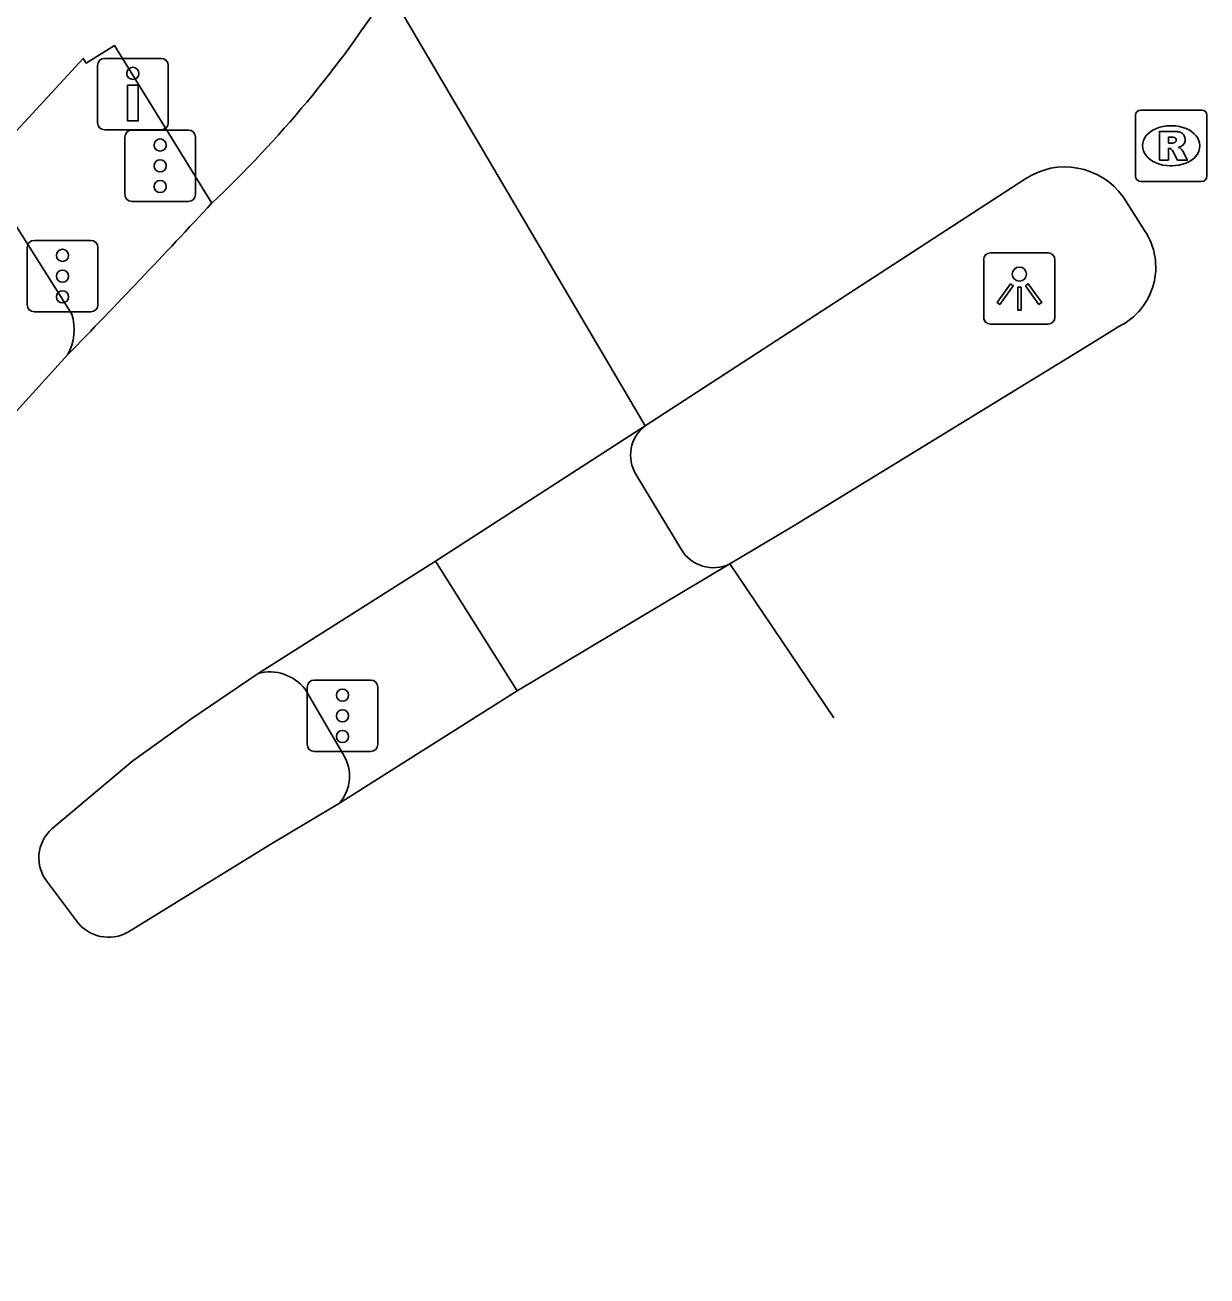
# Model space of a CAD drawing. Extents: x 158838 to 160074, y 386376 to 387776.
# Drawn here: x 160037.44 to 160053.97, y 387295.9 to 387313.41 of the extents above; entities that cross this region are included whole.
import ezdxf

# ---------------------------------------------------------------- set-up
doc = ezdxf.new("R2010")
doc.units = 0
for name, color, linetype in [('IMGEO_Drukknoppaal', 7, 'Continuous'), ('IMGEO_Fietspad_open', 7, 'Continuous'), ('IMGEO_Lichtpunt', 7, 'Continuous'), ('IMGEO_Rijbaan_lokaal_gesloten', 7, 'Continuous'), ('IMGEO_Rijbaan_regionaal_gesloten', 7, 'Continuous'), ('IMGEO_Rioolput', 7, 'Continuous'), ('IMGEO_Verkeersregelinstallatiepaal', 7, 'Continuous'), ('IMGEO_Voetpad_gesloten', 7, 'Continuous'), ('IMGEO_Voetpad_open', 7, 'Continuous')]:
    doc.layers.add(name, color=color, linetype=linetype)

msp = doc.modelspace()

# ---------------------------------------------------------------- linework, layer by layer
at = {"layer": 'IMGEO_Drukknoppaal'}
for p, q in [((160038.552, 387312.939), (160039.342, 387312.939)), ((160039.342, 387312.939), (160038.552, 387312.939)), ((160038.452, 387312.039), (160038.452, 387312.839)), ((160038.452, 387312.839), (160038.452, 387312.039)), ((160039.442, 387312.839), (160039.442, 387312.039)), ((160039.442, 387312.039), (160039.442, 387312.839)), ((160039.342, 387311.939), (160038.552, 387311.939)), ((160038.552, 387311.939), (160039.342, 387311.939))]:
    msp.add_line(p, q, dxfattribs=at)
msp.add_lwpolyline([(160039.022, 387312.564), (160039.022, 387312.064), (160038.872, 387312.064), (160038.872, 387312.564), (160039.022, 387312.564)], dxfattribs=at)
msp.add_circle((160038.947, 387312.729), 0.085, dxfattribs=at)
for centre, start, end in [((160038.552, 387312.839), 90, 180), ((160038.552, 387312.839), 90, 180), ((160039.342, 387312.839), 0, 90), ((160039.342, 387312.839), 360, 90), ((160038.552, 387312.039), 180, 270), ((160038.552, 387312.039), 180, 270), ((160039.342, 387312.039), 270, 0), ((160039.342, 387312.039), 270, 0)]:
    msp.add_arc(centre, 0.1, start, end, dxfattribs=at)
at = {"layer": 'IMGEO_Fietspad_open'}
msp.add_lwpolyline([(160036.549, 387311.093), (160038.251, 387312.938), (160038.291, 387312.874), (160038.687, 387313.119), (160040.052, 387310.915)], dxfattribs=at)
at = {"layer": 'IMGEO_Lichtpunt'}
for p, q in [((160050.849, 387310.122), (160050.849, 387309.315)), ((160050.849, 387310.122), (160050.849, 387309.315)), ((160051.751, 387310.217), (160050.943, 387310.217)), ((160051.751, 387310.217), (160050.943, 387310.217)), ((160051.845, 387309.315), (160051.845, 387310.122)), ((160051.845, 387309.315), (160051.845, 387310.122)), ((160050.943, 387309.221), (160051.751, 387309.221)), ((160050.943, 387309.221), (160051.751, 387309.221))]:
    msp.add_line(p, q, dxfattribs=at)
for points in [[(160051.223, 387309.786), (160051.262, 387309.758), (160051.074, 387309.496), (160051.036, 387309.523), (160051.223, 387309.786)], [(160051.435, 387309.758), (160051.473, 387309.785), (160051.66, 387309.523), (160051.621, 387309.495), (160051.435, 387309.758)], [(160051.325, 387309.738), (160051.372, 387309.738), (160051.372, 387309.416), (160051.325, 387309.416), (160051.325, 387309.738)]]:
    msp.add_lwpolyline(points, dxfattribs=at)
msp.add_circle((160051.348, 387309.92), 0.0994, dxfattribs=at)
for centre, start, end in [((160050.943, 387310.122), 90, 180), ((160050.943, 387310.122), 90, 180), ((160051.751, 387310.122), 0, 90), ((160051.751, 387310.122), 0, 90), ((160050.943, 387309.315), 180, 270), ((160050.943, 387309.315), 180, 270), ((160051.751, 387309.315), 270, 0), ((160051.751, 387309.315), 270, 360)]:
    msp.add_arc(centre, 0.0946, start, end, dxfattribs=at)
at = {"layer": 'IMGEO_Rijbaan_lokaal_gesloten'}
for points in [[(160038.033, 387308.79), (160037.316, 387308.003), (160035.284, 387305.939), (160032.98, 387303.658), (160028.676, 387299.472), (160023.984, 387295.073), (160023.373, 387294.534), (160022.348, 387293.602)], [(160043.182, 387305.901), (160046.113, 387307.797)], [(160040.698, 387304.331), (160043.182, 387305.901)], [(160047.299, 387305.864), (160044.322, 387304.09)], [(160037.814, 387302.155), (160038.946, 387303.107), (160039.756, 387303.693), (160040.698, 387304.331)], [(160044.322, 387304.09), (160041.836, 387302.518)], [(160041.836, 387302.518), (160040.852, 387301.93), (160038.885, 387300.714)], [(160038.156, 387300.869), (160037.752, 387301.413)]]:
    msp.add_lwpolyline(points, dxfattribs=at)
for centre, radius, start, end in [((160029.181, 387322.463), 15.86, 313.2709, 327.2923), ((159955.554, 387389.177), 115.173, 315.73614, 317.19438), ((160038.167, 387301.752), 0.536, 131.2324, 219.2147), ((160038.606, 387301.196), 0.556, 215.9511, 300.042)]:
    msp.add_arc(centre, radius, start, end, dxfattribs=at)
at = {"layer": 'IMGEO_Rijbaan_regionaal_gesloten'}
for points in [[(160042.526, 387313.893), (160046.113, 387307.797)], [(160046.113, 387307.797), (160051.426, 387311.25)], [(160052.799, 387311.003), (160053.098, 387310.53)], [(160052.739, 387309.187), (160052.335, 387308.937), (160048.207, 387306.408), (160047.299, 387305.864)], [(160047.299, 387305.864), (160048.752, 387303.711)]]:
    msp.add_lwpolyline(points, dxfattribs=at)
for centre, radius, start, end in [((160051.985, 387310.417), 1.003, 35.7415, 123.8619), ((160052.334, 387310.015), 0.922, 296.0903, 33.9779)]:
    msp.add_arc(centre, radius, start, end, dxfattribs=at)
at = {"layer": 'IMGEO_Rioolput'}
for p, q in [((160053.046, 387312.216), (160053.898, 387312.216)), ((160052.971, 387311.29), (160052.971, 387312.142)), ((160053.972, 387312.142), (160053.972, 387311.29)), ((160053.459, 387311.996), (160053.484, 387311.996)), ((160053.482, 387311.436), (160053.457, 387311.436)), ((160053.898, 387311.216), (160053.046, 387311.216))]:
    msp.add_line(p, q, dxfattribs=at)
for points in [[(160053.046, 387312.216), (160053.898, 387312.216)], [(160052.971, 387311.29), (160052.971, 387312.142)], [(160053.972, 387312.142), (160053.972, 387311.29)], [(160053.56, 387311.914), (160053.308, 387311.916), (160053.308, 387311.516)], [(160053.308, 387311.516), (160053.432, 387311.516), (160053.432, 387311.678), (160053.443, 387311.678)], [(160053.486, 387311.835), (160053.432, 387311.835), (160053.432, 387311.754)], [(160053.432, 387311.754), (160053.484, 387311.754)], [(160053.49, 387311.649), (160053.561, 387311.516), (160053.701, 387311.516), (160053.636, 387311.642)], [(160053.898, 387311.216), (160053.046, 387311.216)]]:
    msp.add_lwpolyline(points, dxfattribs=at)
for centre, radius, start, end in [((160053.048, 387312.14), 0.0765, 91.552, 178.448), ((160053.048, 387312.14), 0.0765, 91.552, 178.448), ((160053.896, 387312.14), 0.0765, 1.552, 88.448), ((160053.896, 387312.14), 0.0765, 1.552, 88.448), ((160053.559, 387311.804), 0.109, 350.3612, 89.416), ((160053.442, 387311.625), 0.0533, 26.0293, 88.6989), ((160053.468, 387311.943), 0.19, 274.7715, 282.9687), ((160053.492, 387311.739), 0.0964, 77.0061, 93.1865), ((160053.506, 387311.796), 0.0378, 276.6634, 79.6772), ((160053.557, 387311.804), 0.112, 277.5842, 350.9817), ((160053.541, 387311.589), 0.108, 29.5134, 73.7905), ((160053.048, 387311.292), 0.0765, 181.552, 268.448), ((160053.048, 387311.292), 0.0765, 181.552, 268.448), ((160053.896, 387311.292), 0.0765, 271.552, 358.448), ((160053.896, 387311.292), 0.0765, 271.552, 358.448)]:
    msp.add_arc(centre, radius, start, end, dxfattribs=at)
for centre, major_axis, ratio, start_param, end_param in [((160053.458, 387311.716), (-0.387, 0.002), 0.722429, 4.712389, 7.853982), ((160053.483, 387311.716), (-0.39, 0.002), 0.717154, 1.570796, 4.712389)]:
    msp.add_ellipse(centre, major_axis=major_axis, ratio=ratio, start_param=start_param, end_param=end_param, dxfattribs=at)
at = {"layer": 'IMGEO_Verkeersregelinstallatiepaal'}
for p, q in [((160038.933, 387311.936), (160039.723, 387311.936)), ((160039.723, 387311.936), (160038.933, 387311.936)), ((160038.833, 387311.036), (160038.833, 387311.836)), ((160038.833, 387311.836), (160038.833, 387311.036)), ((160039.823, 387311.836), (160039.823, 387311.036)), ((160039.823, 387311.036), (160039.823, 387311.836)), ((160039.723, 387310.936), (160038.933, 387310.936)), ((160038.933, 387310.936), (160039.723, 387310.936)), ((160037.468, 387309.492), (160037.468, 387310.292)), ((160037.468, 387310.292), (160037.468, 387309.492)), ((160037.568, 387310.392), (160038.358, 387310.392)), ((160038.358, 387310.392), (160037.568, 387310.392)), ((160038.458, 387310.292), (160038.458, 387309.492)), ((160038.458, 387309.492), (160038.458, 387310.292)), ((160038.358, 387309.392), (160037.568, 387309.392)), ((160037.568, 387309.392), (160038.358, 387309.392)), ((160041.484, 387304.239), (160042.274, 387304.239)), ((160042.274, 387304.239), (160041.484, 387304.239)), ((160041.384, 387303.339), (160041.384, 387304.139)), ((160041.384, 387304.139), (160041.384, 387303.339)), ((160042.374, 387304.139), (160042.374, 387303.339)), ((160042.374, 387303.339), (160042.374, 387304.139)), ((160042.274, 387303.239), (160041.484, 387303.239)), ((160041.484, 387303.239), (160042.274, 387303.239))]:
    msp.add_line(p, q, dxfattribs=at)
for centre in [(160039.328, 387311.726), (160039.328, 387311.436), (160039.328, 387311.146), (160037.963, 387310.182), (160037.963, 387309.892), (160037.963, 387309.602), (160041.879, 387304.029), (160041.879, 387303.739), (160041.879, 387303.449)]:
    msp.add_circle(centre, 0.085, dxfattribs=at)
for centre, start, end in [((160038.933, 387311.836), 90, 180), ((160038.933, 387311.836), 90, 180), ((160039.723, 387311.836), 0, 90), ((160039.723, 387311.836), 360, 90), ((160038.933, 387311.036), 180, 270), ((160038.933, 387311.036), 180, 270), ((160039.723, 387311.036), 270, 0), ((160039.723, 387311.036), 270, 0), ((160037.568, 387310.292), 90, 180), ((160037.568, 387310.292), 90, 180), ((160038.358, 387310.292), 0, 90), ((160038.358, 387310.292), 360, 90), ((160037.568, 387309.492), 180, 270), ((160037.568, 387309.492), 180, 270), ((160038.358, 387309.492), 270, 0), ((160038.358, 387309.492), 270, 0), ((160041.484, 387304.139), 90, 180), ((160041.484, 387304.139), 90, 180), ((160042.274, 387304.139), 0, 90), ((160042.274, 387304.139), 360, 90), ((160041.484, 387303.339), 180, 270), ((160041.484, 387303.339), 180, 270), ((160042.274, 387303.339), 270, 0), ((160042.274, 387303.339), 270, 0)]:
    msp.add_arc(centre, 0.1, start, end, dxfattribs=at)
at = {"layer": 'IMGEO_Voetpad_gesloten'}
for points in [[(160045.988, 387307.112), (160046.615, 387306.07)], [(160043.182, 387305.901), (160044.322, 387304.09)]]:
    msp.add_lwpolyline(points, dxfattribs=at)
for centre, radius, start, end in [((160046.424, 387307.386), 0.515, 127.1052, 212.2115), ((160047.069, 387306.339), 0.528, 210.6378, 295.8408)]:
    msp.add_arc(centre, radius, start, end, dxfattribs=at)
at = {"layer": 'IMGEO_Voetpad_open'}
for points in [[(160038.091, 387309.36), (160037.116, 387310.905)], [(160041.892, 387303.192), (160041.356, 387304.111)]]:
    msp.add_lwpolyline(points, dxfattribs=at)
for centre, radius, start, end in [((160037.393, 387309.143), 0.731, 331.1084, 17.2714), ((160040.861, 387303.726), 0.627, 37.9145, 105.1112), ((160041.409, 387302.893), 0.568, 318.7226, 31.7783)]:
    msp.add_arc(centre, radius, start, end, dxfattribs=at)

doc.saveas('drawing.dxf')
